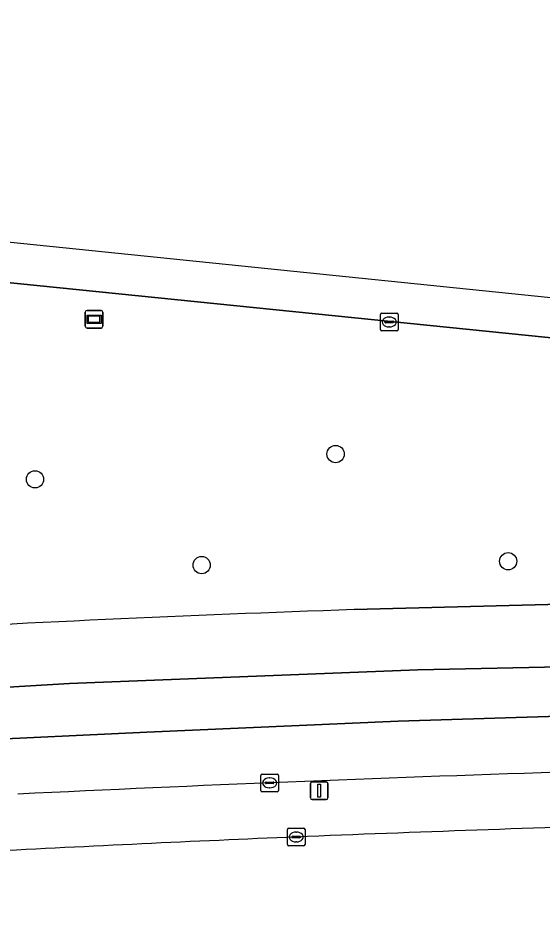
# Model space of a CAD drawing. Extents: x 161477 to 163040, y 383680 to 384871.
# Drawn here: x 162011 to 162040.7, y 384817.2 to 384868.1 of the extents above; entities that cross this region are included whole.
import ezdxf

# ---------------------------------------------------------------- set-up
doc = ezdxf.new("R2010")
doc.units = 0
for name, color, linetype in [('IMGEO_Berm_groen', 7, 'Continuous'), ('IMGEO_Boom', 7, 'Continuous'), ('IMGEO_Kolk', 7, 'Continuous'), ('IMGEO_Lichtmast', 7, 'Continuous'), ('IMGEO_Rijbaan_lokaal_gesloten', 7, 'Continuous'), ('IMGEO_Rijbaan_lokaal_open', 7, 'Continuous'), ('IMGEO_Rijbaan_regionaal_gesloten', 7, 'Continuous'), ('IMGEO_Wegwijzer', 7, 'Continuous')]:
    doc.layers.add(name, color=color, linetype=linetype)

msp = doc.modelspace()

# ---------------------------------------------------------------- linework, layer by layer
at = {"layer": 'IMGEO_Berm_groen'}
for points in [[(162096.568, 384844.375), (162096.453, 384844.388), (162000, 384854.182), (161946.179, 384859.699)], [(162030.086, 384834.583), (162042.538, 384834.916), (162067.405, 384835.658)]]:
    msp.add_lwpolyline(points, dxfattribs=at)
for centre, radius, start, end in [((162076.095, 383515.998), 1319.387, 91.9984, 93.224963), ((162106.767, 382838.379), 1988.044, 91.877313, 92.760548), ((162097.467, 383096.726), 1726.404, 91.665314, 92.346154), ((162094.227, 383212.244), 1610.851, 92.39921, 93.02197)]:
    msp.add_arc(centre, radius, start, end, dxfattribs=at)
at = {"layer": 'IMGEO_Boom'}
for centre in [(162029.029, 384843.402), (162011.986, 384841.969), (162021.435, 384837.104), (162038.814, 384837.323)]:
    msp.add_circle(centre, 0.489, dxfattribs=at)
at = {"layer": 'IMGEO_Kolk'}
for p, q in [((162031.645, 384851.392), (162032.497, 384851.392)), ((162031.57, 384850.466), (162031.57, 384851.318)), ((162031.829, 384850.886), (162031.829, 384850.898)), ((162032.267, 384850.849), (162031.869, 384850.849)), ((162031.872, 384850.935), (162032.27, 384850.935)), ((162032.058, 384851.172), (162032.083, 384851.172)), ((162032.313, 384850.898), (162032.313, 384850.886)), ((162032.571, 384851.318), (162032.571, 384850.466)), ((162032.497, 384850.392), (162031.645, 384850.392)), ((162032.081, 384850.612), (162032.056, 384850.612)), ((162024.789, 384824.326), (162024.789, 384825.178)), ((162024.864, 384825.252), (162025.716, 384825.252)), ((162025.277, 384825.032), (162025.302, 384825.032)), ((162025.79, 384825.178), (162025.79, 384824.326)), ((162025.048, 384824.746), (162025.048, 384824.758)), ((162025.486, 384824.709), (162025.088, 384824.709)), ((162025.091, 384824.795), (162025.489, 384824.795)), ((162025.3, 384824.472), (162025.275, 384824.472)), ((162025.532, 384824.758), (162025.532, 384824.746)), ((162025.716, 384824.252), (162024.864, 384824.252)), ((162026.293, 384821.257), (162026.293, 384822.109)), ((162026.368, 384822.183), (162027.22, 384822.183)), ((162026.781, 384821.963), (162026.806, 384821.963)), ((162027.294, 384822.109), (162027.294, 384821.257)), ((162026.552, 384821.677), (162026.552, 384821.689)), ((162026.99, 384821.64), (162026.592, 384821.64)), ((162026.595, 384821.726), (162026.993, 384821.726)), ((162026.804, 384821.403), (162026.779, 384821.403)), ((162027.036, 384821.689), (162027.036, 384821.677)), ((162027.22, 384821.183), (162026.368, 384821.183))]:
    msp.add_line(p, q, dxfattribs=at)
for points in [[(162031.645, 384851.392), (162032.497, 384851.392)], [(162031.57, 384850.466), (162031.57, 384851.318)], [(162032.571, 384851.318), (162032.571, 384850.466)], [(162032.497, 384850.392), (162031.645, 384850.392)], [(162024.789, 384824.326), (162024.789, 384825.178)], [(162024.864, 384825.252), (162025.716, 384825.252)], [(162025.79, 384825.178), (162025.79, 384824.326)], [(162025.716, 384824.252), (162024.864, 384824.252)], [(162026.293, 384821.257), (162026.293, 384822.109)], [(162026.368, 384822.183), (162027.22, 384822.183)], [(162027.294, 384822.109), (162027.294, 384821.257)], [(162027.22, 384821.183), (162026.368, 384821.183)]]:
    msp.add_lwpolyline(points, dxfattribs=at)
for centre, radius, start, end in [((162031.647, 384851.316), 0.0765, 91.552, 178.448), ((162031.647, 384851.316), 0.0765, 91.552, 178.448), ((162032.495, 384851.316), 0.0765, 1.552, 88.448), ((162032.495, 384851.316), 0.0765, 1.552, 88.448), ((162031.869, 384850.895), 0.0403, 85.8775, 175.7526), ((162031.866, 384850.885), 0.0366, 178.938, 274.7102), ((162032.27, 384850.892), 0.043, 264.8664, 352.4533), ((162032.274, 384850.897), 0.0386, 1.7309, 96.639), ((162031.647, 384850.468), 0.0765, 181.552, 268.448), ((162031.647, 384850.468), 0.0765, 181.552, 268.448), ((162032.495, 384850.468), 0.0765, 271.552, 358.448), ((162032.495, 384850.468), 0.0765, 271.552, 358.448), ((162024.866, 384825.176), 0.0765, 91.552, 178.448), ((162024.866, 384825.176), 0.0765, 91.552, 178.448), ((162025.714, 384825.176), 0.0765, 1.552, 88.448), ((162025.714, 384825.176), 0.0765, 1.552, 88.448), ((162025.088, 384824.755), 0.0403, 85.8775, 175.7526), ((162025.085, 384824.745), 0.0366, 178.938, 274.7102), ((162025.489, 384824.752), 0.043, 264.8664, 352.4533), ((162025.493, 384824.757), 0.0386, 1.7309, 96.639), ((162024.866, 384824.328), 0.0765, 181.552, 268.448), ((162024.866, 384824.328), 0.0765, 181.552, 268.448), ((162025.714, 384824.328), 0.0765, 271.552, 358.448), ((162025.714, 384824.328), 0.0765, 271.552, 358.448), ((162026.37, 384822.107), 0.0765, 91.552, 178.448), ((162026.37, 384822.107), 0.0765, 91.552, 178.448), ((162027.218, 384822.107), 0.0765, 1.552, 88.448), ((162027.218, 384822.107), 0.0765, 1.552, 88.448), ((162026.592, 384821.686), 0.0403, 85.8775, 175.7526), ((162026.589, 384821.676), 0.0366, 178.938, 274.7102), ((162026.993, 384821.683), 0.043, 264.8664, 352.4533), ((162026.997, 384821.688), 0.0386, 1.7309, 96.639), ((162026.37, 384821.259), 0.0765, 181.552, 268.448), ((162026.37, 384821.259), 0.0765, 181.552, 268.448), ((162027.218, 384821.259), 0.0765, 271.552, 358.448), ((162027.218, 384821.259), 0.0765, 271.552, 358.448)]:
    msp.add_arc(centre, radius, start, end, dxfattribs=at)
for centre, major_axis, ratio, start_param, end_param in [((162032.057, 384850.892), (-0.387, 0.002), 0.722429, 4.712389, 7.853982), ((162032.082, 384850.892), (-0.39, 0.002), 0.717154, 1.570796, 4.712389), ((162025.276, 384824.752), (-0.387, 0.002), 0.722429, 4.712389, 7.853982), ((162025.301, 384824.752), (-0.39, 0.002), 0.717154, 1.570796, 4.712389), ((162026.78, 384821.683), (-0.387, 0.002), 0.722429, 4.712389, 7.853982), ((162026.805, 384821.683), (-0.39, 0.002), 0.717154, 1.570796, 4.712389)]:
    msp.add_ellipse(centre, major_axis=major_axis, ratio=ratio, start_param=start_param, end_param=end_param, dxfattribs=at)
at = {"layer": 'IMGEO_Lichtmast'}
for p, q in [((162027.603, 384823.909), (162027.603, 384824.709)), ((162027.603, 384824.709), (162027.603, 384823.909)), ((162027.703, 384824.809), (162028.493, 384824.809)), ((162028.493, 384824.809), (162027.703, 384824.809)), ((162028.593, 384824.709), (162028.593, 384823.909)), ((162028.593, 384823.909), (162028.593, 384824.709)), ((162028.493, 384823.809), (162027.703, 384823.809)), ((162027.703, 384823.809), (162028.493, 384823.809))]:
    msp.add_line(p, q, dxfattribs=at)
msp.add_lwpolyline([(162028.023, 384824.684), (162028.173, 384824.684), (162028.173, 384823.934), (162028.023, 384823.934), (162028.023, 384824.684)], dxfattribs=at)
for centre, start, end in [((162027.703, 384824.709), 90, 180), ((162027.703, 384824.709), 90, 180), ((162028.493, 384824.709), 0, 90), ((162028.493, 384824.709), 360, 90), ((162027.703, 384823.909), 180, 270), ((162027.703, 384823.909), 180, 270), ((162028.493, 384823.909), 270, 0), ((162028.493, 384823.909), 270, 0)]:
    msp.add_arc(centre, 0.1, start, end, dxfattribs=at)
at = {"layer": 'IMGEO_Rijbaan_lokaal_gesloten'}
for points in [[(162067.405, 384835.658), (162042.538, 384834.916), (162030.086, 384834.583)], [(161988.228, 384832.005), (161967.405, 384828.831), (161959.923, 384827.704), (161965.053, 384827.522), (161977.725, 384828.049), (162000.63, 384829.598), (162013.939, 384830.385), (162033.698, 384831.171), (162067.836, 384831.887), (162089.766, 384832.224)]]:
    msp.add_lwpolyline(points, dxfattribs=at)
msp.add_arc((162076.095, 383515.998), 1319.387, 91.9984, 93.224963, dxfattribs=at)
at = {"layer": 'IMGEO_Rijbaan_lokaal_open'}
for centre, radius, start, end in [((162097.467, 383096.726), 1726.404, 91.665314, 92.346154), ((162094.227, 383212.244), 1610.851, 92.39921, 93.02197)]:
    msp.add_arc(centre, radius, start, end, dxfattribs=at)
at = {"layer": 'IMGEO_Rijbaan_regionaal_gesloten'}
for points in [[(162399.667, 384798.916), (162372.87, 384808.275), (162293.884, 384825.735), (162200.922, 384835.899), (162108.003, 384845.421), (161989.003, 384857.616), (161914.995, 384864.529), (161827.989, 384868.136), (161827.467, 384866.551), (161838.245, 384866.117), (161884.86, 384864.196), (161903.184, 384863.21), (161912.433, 384862.623), (161929.035, 384861.367)], [(161946.179, 384859.699), (162000, 384854.182), (162096.453, 384844.388), (162096.568, 384844.375), (162104.672, 384843.458), (162113.29, 384842.579), (162116.254, 384842.276), (162117.467, 384842.152), (162120.206, 384841.873), (162128.164, 384841.061), (162160.086, 384837.805), (162185.605, 384835.202), (162187.144, 384835.045), (162188.99, 384834.857), (162192.501, 384834.498), (162194.02, 384834.343), (162195.813, 384834.16), (162239.646, 384829.689), (162268.463, 384826.749)], [(161821.715, 384833.209), (161817.005, 384834.389), (161816.552, 384832.947), (161815.586, 384829.871), (161822.016, 384829.276), (161841.657, 384827.553), (161857.983, 384826.251), (161874.682, 384825.248), (161891.326, 384824.548), (161903.849, 384824.202), (161920.501, 384823.935), (161932.984, 384823.895), (161941.4, 384823.982), (161958.021, 384824.391), (161969.544, 384824.839), (161978.873, 384825.303), (162001.535, 384826.68), (162007.898, 384827.144), (162018.329, 384827.632), (162032.57, 384828.253), (162046.575, 384828.694)], [(162188.787, 384830.042), (162186.925, 384830.104), (162185.355, 384830.156), (162178.256, 384830.389), (162164.08, 384830.835), (162146.649, 384831.183), (162135.79, 384831.397), (162124.932, 384831.608), (162116.128, 384831.776), (162103.36, 384831.994), (162101.531, 384832.025), (162099.431, 384832.061), (162096.272, 384832.115), (162089.766, 384832.224), (162067.836, 384831.887), (162033.698, 384831.171), (162013.939, 384830.385), (162000.63, 384829.598), (161977.725, 384828.049), (161965.053, 384827.522), (161959.923, 384827.704)], [(162196.18, 384826.503), (162187.355, 384826.802), (162171.371, 384827.274), (162150.039, 384827.856), (162129.163, 384828.304), (162111.567, 384828.615), (162104.358, 384828.768), (162092.48, 384828.871), (162073.547, 384829.004), (162057.894, 384828.894), (162046.575, 384828.694), (162032.57, 384828.253), (162018.329, 384827.632), (162007.898, 384827.144), (162001.535, 384826.68), (161978.873, 384825.303), (161969.544, 384824.839), (161958.021, 384824.391)]]:
    msp.add_lwpolyline(points, dxfattribs=at)
msp.add_arc((162106.767, 382838.379), 1988.044, 91.877313, 92.760548, dxfattribs=at)
at = {"layer": 'IMGEO_Wegwijzer'}
for p, q in [((162014.838, 384850.647), (162014.838, 384851.447)), ((162014.838, 384851.447), (162014.838, 384850.647)), ((162014.938, 384851.547), (162015.728, 384851.547)), ((162015.728, 384851.547), (162014.938, 384851.547)), ((162015.828, 384851.447), (162015.828, 384850.647)), ((162015.828, 384850.647), (162015.828, 384851.447)), ((162015.728, 384850.547), (162014.938, 384850.547)), ((162014.938, 384850.547), (162015.728, 384850.547))]:
    msp.add_line(p, q, dxfattribs=at)
for points in [[(162014.939, 384851.279), (162015.727, 384851.279), (162015.727, 384850.815), (162014.939, 384850.815), (162014.939, 384851.279)], [(162015.004, 384851.214), (162015.004, 384850.88), (162015.662, 384850.88), (162015.662, 384851.214), (162015.004, 384851.214)]]:
    msp.add_lwpolyline(points, dxfattribs=at)
for centre, start, end in [((162014.938, 384851.447), 90, 180), ((162014.938, 384851.447), 90, 180), ((162015.728, 384851.447), 0, 90), ((162015.728, 384851.447), 360, 90), ((162014.938, 384850.647), 180, 270), ((162014.938, 384850.647), 180, 270), ((162015.728, 384850.647), 270, 0), ((162015.728, 384850.647), 270, 0)]:
    msp.add_arc(centre, 0.1, start, end, dxfattribs=at)

doc.saveas('drawing.dxf')
